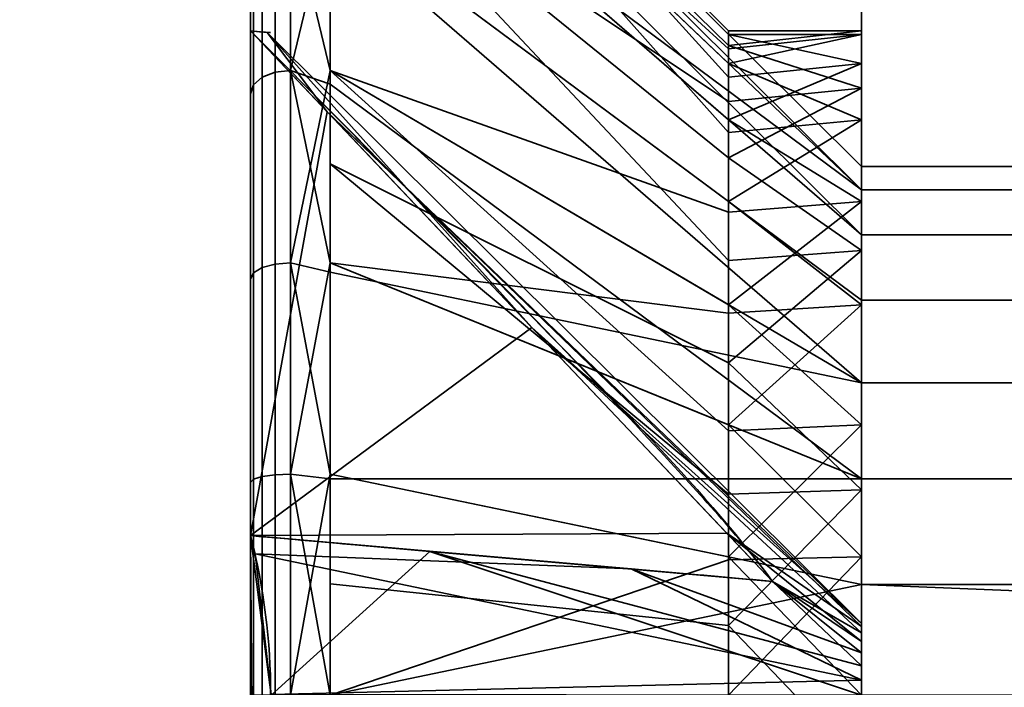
# Model space of a CAD drawing. Header units: millimetres. Extents: x -490 to 6690, y -115 to 152.
# Tile 271 of 656: x 1121.58 to 1125.29, y 30.78 to 33.29. Entities that reach past the tile are written whole.
import ezdxf

# ---------------------------------------------------------------- set-up
doc = ezdxf.new("R2010")
doc.units = ezdxf.units.MM
doc.layers.add('151', color=253, linetype='Continuous')

# ---------------------------------------------------------------- blocks, each defined once
blk = doc.blocks.new('UG_SURFACE_002')
at = {"layer": '151', "color": 252, "linetype": 'Continuous', "lineweight": 35}
for points in [[(2040, -6.2, 2202.5001), (2040, 133.2, 2202.5001), (960, 133.2, 2202.5001), (960, -6.2, 2202.5001)], [(1110, -6.2, 2052.5), (1110, 133.2, 2052.5), (1890, 133.2, 2052.5), (1890, -6.2, 2052.5)]]:
    blk.add_3dface(points, dxfattribs=at)
blk = doc.blocks.new('UG_SURFACE_124')
at = {"layer": '151', "color": 252, "linetype": 'Continuous', "lineweight": 35}
for points in [[(1122.75, 12.6349, 1008.25), (1122.75, 36, 1008.25), (1124.75, 36, 1008.25), (1124.75, 12.6349, 1008.25)], [(1124.75, 12.6349, 1172.25), (1124.75, 36, 1172.25), (1122.75, 36, 1172.25), (1122.75, 12.6349, 1172.25)], [(1122.75, 36, 1008.25), (1122.75, 32.75, 1050.7859), (1122.75, 33.9861, 1051.8988)], [(1122.75, 36, 1008.25), (1122.75, 23.75, 1020.25), (1122.75, 29.5139, 1050.4458), (1122.75, 31.1681, 1050.2719)], [(1122.75, 36, 1072.25), (1122.75, 32.75, 1057.7141), (1122.75, 31.1681, 1058.2281)], [(1122.75, 31.1681, 1050.2719), (1122.75, 32.75, 1050.7859), (1122.75, 36, 1008.25)], [(1122.75, 33.9861, 1056.6012), (1122.75, 32.75, 1057.7141), (1122.75, 36, 1072.25)], [(1122.75, 31.1681, 1058.2281), (1122.75, 29.5139, 1058.0542), (1122.75, 23.75, 1072.25), (1122.75, 36, 1072.25)], [(1122.75, 36, 1008.25), (1122.75, 12.6349, 1008.25), (1122.75, 12.6349, 1020.25), (1122.75, 23.75, 1020.25)], [(1122.75, 36, 1172.25), (1122.75, 32.3769, 1129.9042), (1122.75, 30.75, 1130.25)], [(1122.75, 30.75, 1130.25), (1122.75, 29.1231, 1129.9042), (1122.75, 23.75, 1160.2499), (1122.75, 36, 1172.25)], [(1122.75, 36, 1172.25), (1122.75, 33.7226, 1128.9265), (1122.75, 32.3769, 1129.9042)], [(1122.75, 36, 1072.25), (1122.75, 23.75, 1072.25), (1122.75, 23.75, 1084.25), (1122.75, 34.7281, 1125.8318)], [(1122.75, 23.75, 1160.2499), (1122.75, 12.6349, 1160.2499), (1122.75, 12.6349, 1172.25), (1122.75, 36, 1172.25)], [(1124.75, 36, 1072.25), (1124.75, 31.7668, 1123.9661), (1124.75, 30.75, 1123.75)], [(1124.75, 30.75, 1123.75), (1124.75, 29.7332, 1123.9661), (1124.75, 23.75, 1096.2501), (1124.75, 36, 1072.25)], [(1124.75, 36, 1072.25), (1124.75, 36, 1172.25), (1124.75, 33.2363, 1126.5113)], [(1124.75, 36, 1072.25), (1124.75, 32.6079, 1124.5772), (1124.75, 31.7668, 1123.9661)], [(1124.75, 33.2363, 1126.5113), (1124.75, 33.1276, 1125.4774), (1124.75, 36, 1072.25)], [(1124.75, 36, 1172.25), (1124.75, 32.2195, 1128.2725), (1124.75, 32.9151, 1127.5001)], [(1124.75, 30.2302, 1128.6954), (1124.75, 31.2698, 1128.6954), (1124.75, 36, 1172.25), (1124.75, 23.75, 1160.2499)], [(1124.75, 36, 1072.25), (1124.75, 23.75, 1096.2501), (1124.75, 23.75, 1084.25)], [(1124.75, 33.1276, 1125.4774), (1124.75, 32.6079, 1124.5772), (1124.75, 36, 1072.25)], [(1124.75, 31.2698, 1128.6954), (1124.75, 32.2195, 1128.2725), (1124.75, 36, 1172.25)], [(1124.75, 36, 1172.25), (1124.75, 12.6349, 1172.25), (1124.75, 12.6349, 1160.2499), (1124.75, 23.75, 1160.2499)], [(1124.75, 32.9151, 1127.5001), (1124.75, 33.2363, 1126.5113), (1124.75, 36, 1172.25)], [(1124.75, 36, 1072.25), (1124.75, 32.4228, 1056.1079), (1124.75, 33.0339, 1055.2669)], [(1124.75, 36, 1072.25), (1124.75, 23.75, 1072.25), (1124.75, 30.4887, 1056.7364), (1124.75, 31.5225, 1056.6276)], [(1124.75, 36, 1008.25), (1124.75, 36, 1072.25), (1124.75, 33.25, 1054.25)], [(1124.75, 31.5225, 1056.6276), (1124.75, 32.4228, 1056.1079), (1124.75, 36, 1072.25)], [(1124.75, 36, 1008.25), (1124.75, 32.4228, 1052.3921), (1124.75, 31.5225, 1051.8724)], [(1124.75, 33.25, 1054.25), (1124.75, 33.0339, 1053.2331), (1124.75, 36, 1008.25)], [(1124.75, 33.0339, 1053.2331), (1124.75, 32.4228, 1052.3921), (1124.75, 36, 1008.25)], [(1124.75, 31.5225, 1051.8724), (1124.75, 30.4887, 1051.7637), (1124.75, 23.75, 1020.25), (1124.75, 36, 1008.25)], [(1124.75, 33.0339, 1055.2669), (1124.75, 33.25, 1054.25), (1124.75, 36, 1072.25)], [(1124.75, 23.75, 1020.25), (1124.75, 12.6349, 1020.25), (1124.75, 12.6349, 1008.25), (1124.75, 36, 1008.25)], [(1124.75, 23.75, 1084.25), (1124.75, 23.75, 1072.25), (1124.75, 36, 1072.25)], [(1122.75, 34.75, 1054.25), (1122.75, 34.6626, 1053.4184), (1124.2501, 33.1954, 1053.7302), (1124.2501, 33.25, 1054.25)], [(1124.2501, 33.25, 1054.25), (1124.2501, 33.1954, 1054.7698), (1122.75, 34.6626, 1055.0816), (1122.75, 34.75, 1054.25)], [(1122.75, 34.2141, 1124.2501), (1122.75, 34.7281, 1125.8318), (1122.75, 23.75, 1084.25)], [(1122.75, 34.5542, 1127.4861), (1122.75, 34.7281, 1125.8318), (1124.2501, 33.2363, 1125.9887), (1124.2501, 33.182, 1126.5056)], [(1122.75, 34.7281, 1125.8318), (1122.75, 34.2141, 1124.2501), (1124.2501, 32.9151, 1125), (1124.2501, 33.0757, 1125.4944)], [(1124.2501, 33.0757, 1125.4944), (1124.2501, 33.2363, 1125.9887), (1122.75, 34.7281, 1125.8318)], [(1122.75, 33.9861, 1056.6012), (1122.75, 34.6626, 1055.0816), (1124.2501, 33.1954, 1054.7698), (1124.2501, 32.984, 1055.2446)], [(1124.2501, 32.984, 1053.2553), (1124.2501, 33.1954, 1053.7302), (1122.75, 34.6626, 1053.4184), (1122.75, 33.9861, 1051.8988)], [(1122.75, 34.5542, 1127.4861), (1124.2501, 33.1276, 1127.0225), (1124.2501, 32.8678, 1127.4726)], [(1124.2501, 33.182, 1126.5056), (1124.2501, 33.1276, 1127.0225), (1122.75, 34.5542, 1127.4861)], [(1124.2501, 32.8678, 1127.4726), (1124.2501, 32.6079, 1127.9228), (1122.75, 33.7226, 1128.9265), (1122.75, 34.5542, 1127.4861)], [(1122.75, 23.75, 1084.25), (1122.75, 33.1011, 1123.014), (1122.75, 34.2141, 1124.2501)], [(1124.2501, 32.5673, 1124.6138), (1124.2501, 32.9151, 1125), (1122.75, 34.2141, 1124.2501), (1122.75, 33.1011, 1123.014)], [(1122.75, 33.9861, 1056.6012), (1124.2501, 32.7725, 1055.7195), (1124.2501, 32.3863, 1056.0672)], [(1122.75, 33.9861, 1051.8988), (1124.2501, 32.7725, 1052.7805), (1124.2501, 32.984, 1053.2553)], [(1122.75, 33.9861, 1051.8988), (1122.75, 32.75, 1050.7859), (1124.2501, 32, 1052.0849), (1124.2501, 32.3863, 1052.4328)], [(1124.2501, 32.3863, 1052.4328), (1124.2501, 32.7725, 1052.7805), (1122.75, 33.9861, 1051.8988)], [(1124.2501, 32.984, 1055.2446), (1124.2501, 32.7725, 1055.7195), (1122.75, 33.9861, 1056.6012)], [(1124.2501, 32.3863, 1056.0672), (1124.2501, 32, 1056.4151), (1122.75, 32.75, 1057.7141), (1122.75, 33.9861, 1056.6012)], [(1122.75, 32.3769, 1129.9042), (1122.75, 33.7226, 1128.9265), (1124.2501, 32.6079, 1127.9228), (1124.2501, 32.1874, 1128.2283)], [(1124.75, 33.25, 1054.25), (1124.2501, 33.25, 1054.25), (1124.2501, 33.1954, 1053.7302)], [(1124.2501, 33.1954, 1053.7302), (1124.75, 33.0339, 1053.2331), (1124.75, 33.25, 1054.25)], [(1124.75, 33.25, 1054.25), (1124.75, 33.0339, 1055.2669), (1124.2501, 33.1954, 1054.7698)], [(1124.2501, 33.1954, 1054.7698), (1124.2501, 33.25, 1054.25), (1124.75, 33.25, 1054.25)], [(1124.75, 33.2363, 1126.5113), (1124.75, 32.9151, 1127.5001), (1124.2501, 33.1276, 1127.0225)], [(1124.75, 33.1276, 1125.4774), (1124.75, 33.2363, 1126.5113), (1124.2501, 33.2363, 1125.9887)], [(1124.75, 33.2363, 1126.5113), (1124.2501, 33.182, 1126.5056), (1124.2501, 33.2363, 1125.9887)], [(1124.2501, 33.2363, 1125.9887), (1124.2501, 33.0757, 1125.4944), (1124.75, 33.1276, 1125.4774)], [(1124.2501, 33.1276, 1127.0225), (1124.2501, 33.182, 1126.5056), (1124.75, 33.2363, 1126.5113)], [(1124.75, 33.0339, 1055.2669), (1124.2501, 32.984, 1055.2446), (1124.2501, 33.1954, 1054.7698)], [(1124.2501, 33.1954, 1053.7302), (1124.2501, 32.984, 1053.2553), (1124.75, 33.0339, 1053.2331)], [(1124.75, 32.9151, 1127.5001), (1124.2501, 32.8678, 1127.4726), (1124.2501, 33.1276, 1127.0225)], [(1124.75, 33.1276, 1125.4774), (1124.2501, 33.0757, 1125.4944), (1124.2501, 32.9151, 1125)], [(1124.2501, 32.9151, 1125), (1124.75, 32.6079, 1124.5772), (1124.75, 33.1276, 1125.4774)], [(1122.75, 31.5816, 1122.3375), (1122.75, 33.1011, 1123.014), (1122.75, 23.75, 1084.25)], [(1122.75, 33.1011, 1123.014), (1124.2501, 32.2195, 1124.2274), (1124.2501, 32.5673, 1124.6138)], [(1122.75, 33.1011, 1123.014), (1122.75, 31.5816, 1122.3375), (1124.2501, 31.2698, 1123.8047), (1124.2501, 31.7446, 1124.016)], [(1124.2501, 31.7446, 1124.016), (1124.2501, 32.2195, 1124.2274), (1122.75, 33.1011, 1123.014)], [(1124.75, 32.4228, 1052.3921), (1124.75, 33.0339, 1053.2331), (1124.2501, 32.7725, 1052.7805)], [(1124.75, 33.0339, 1053.2331), (1124.2501, 32.984, 1053.2553), (1124.2501, 32.7725, 1052.7805)], [(1124.2501, 32.7725, 1055.7195), (1124.75, 33.0339, 1055.2669), (1124.75, 32.4228, 1056.1079)], [(1124.2501, 32.7725, 1055.7195), (1124.2501, 32.984, 1055.2446), (1124.75, 33.0339, 1055.2669)], [(1124.2501, 32.6079, 1127.9228), (1124.75, 32.9151, 1127.5001), (1124.75, 32.2195, 1128.2725)], [(1124.2501, 32.9151, 1125), (1124.2501, 32.5673, 1124.6138), (1124.75, 32.6079, 1124.5772)], [(1124.2501, 32.6079, 1127.9228), (1124.2501, 32.8678, 1127.4726), (1124.75, 32.9151, 1127.5001)], [(1122.75, 32.75, 1057.7141), (1124.2501, 32, 1056.4151), (1124.2501, 31.5057, 1056.5757)], [(1122.75, 32.75, 1050.7859), (1122.75, 31.1681, 1050.2719), (1124.2501, 31.0113, 1051.7637), (1124.2501, 31.5057, 1051.9243)], [(1124.2501, 31.5057, 1051.9243), (1124.2501, 32, 1052.0849), (1122.75, 32.75, 1050.7859)], [(1124.2501, 31.5057, 1056.5757), (1124.2501, 31.0113, 1056.7364), (1122.75, 31.1681, 1058.2281), (1122.75, 32.75, 1057.7141)], [(1124.75, 32.4228, 1056.1079), (1124.2501, 32.3863, 1056.0672), (1124.2501, 32.7725, 1055.7195)], [(1124.2501, 32.7725, 1052.7805), (1124.2501, 32.3863, 1052.4328), (1124.75, 32.4228, 1052.3921)], [(1124.75, 32.2195, 1128.2725), (1124.2501, 32.1874, 1128.2283), (1124.2501, 32.6079, 1127.9228)], [(1124.75, 31.7668, 1123.9661), (1124.75, 32.6079, 1124.5772), (1124.2501, 32.2195, 1124.2274)], [(1124.75, 32.6079, 1124.5772), (1124.2501, 32.5673, 1124.6138), (1124.2501, 32.2195, 1124.2274)], [(1124.75, 31.5225, 1051.8724), (1124.75, 32.4228, 1052.3921), (1124.2501, 32, 1052.0849)], [(1124.75, 32.4228, 1052.3921), (1124.2501, 32.3863, 1052.4328), (1124.2501, 32, 1052.0849)], [(1124.75, 32.4228, 1056.1079), (1124.75, 31.5225, 1056.6276), (1124.2501, 32, 1056.4151)], [(1124.2501, 32, 1056.4151), (1124.2501, 32.3863, 1056.0672), (1124.75, 32.4228, 1056.1079)], [(1122.75, 30.75, 1130.25), (1122.75, 32.3769, 1129.9042), (1124.2501, 31.7668, 1128.5338), (1124.2501, 31.2584, 1128.642)], [(1124.2501, 32.1874, 1128.2283), (1124.2501, 31.7668, 1128.5338), (1122.75, 32.3769, 1129.9042)], [(1124.2501, 31.7668, 1128.5338), (1124.75, 32.2195, 1128.2725), (1124.75, 31.2698, 1128.6954)], [(1124.2501, 32.2195, 1124.2274), (1124.2501, 31.7446, 1124.016), (1124.75, 31.7668, 1123.9661)], [(1124.2501, 31.7668, 1128.5338), (1124.2501, 32.1874, 1128.2283), (1124.75, 32.2195, 1128.2725)], [(1124.75, 31.5225, 1056.6276), (1124.2501, 31.5057, 1056.5757), (1124.2501, 32, 1056.4151)], [(1124.2501, 32, 1052.0849), (1124.2501, 31.5057, 1051.9243), (1124.75, 31.5225, 1051.8724)], [(1124.75, 31.2698, 1128.6954), (1124.2501, 31.2584, 1128.642), (1124.2501, 31.7668, 1128.5338)], [(1124.75, 30.75, 1123.75), (1124.75, 31.7668, 1123.9661), (1124.2501, 31.2698, 1123.8047)], [(1124.75, 31.7668, 1123.9661), (1124.2501, 31.7446, 1124.016), (1124.2501, 31.2698, 1123.8047)], [(1122.75, 30.75, 1122.25), (1122.75, 31.5816, 1122.3375), (1122.75, 23.75, 1084.25)], [(1124.2501, 30.75, 1123.75), (1124.2501, 31.2698, 1123.8047), (1122.75, 31.5816, 1122.3375), (1122.75, 30.75, 1122.25)], [(1124.75, 31.5225, 1051.8724), (1124.2501, 31.5057, 1051.9243), (1124.2501, 31.0113, 1051.7637)], [(1124.2501, 31.0113, 1051.7637), (1124.75, 30.4887, 1051.7637), (1124.75, 31.5225, 1051.8724)], [(1124.2501, 31.0113, 1056.7364), (1124.75, 31.5225, 1056.6276), (1124.75, 30.4887, 1056.7364)], [(1124.2501, 31.0113, 1056.7364), (1124.2501, 31.5057, 1056.5757), (1124.75, 31.5225, 1056.6276)], [(1124.2501, 31.2584, 1128.642), (1124.2501, 30.75, 1128.75), (1122.75, 30.75, 1130.25)], [(1124.75, 31.2698, 1128.6954), (1124.75, 30.2302, 1128.6954), (1124.2501, 30.75, 1128.75)], [(1124.2501, 31.2698, 1123.8047), (1124.2501, 30.75, 1123.75), (1124.75, 30.75, 1123.75)], [(1124.2501, 30.75, 1128.75), (1124.2501, 31.2584, 1128.642), (1124.75, 31.2698, 1128.6954)], [(1122.75, 29.5139, 1058.0542), (1122.75, 31.1681, 1058.2281), (1124.2501, 31.0113, 1056.7364), (1124.2501, 30.4944, 1056.682)], [(1124.2501, 30.4944, 1051.818), (1124.2501, 31.0113, 1051.7637), (1122.75, 31.1681, 1050.2719), (1122.75, 29.5139, 1050.4458)], [(1124.75, 30.4887, 1056.7364), (1124.2501, 30.4944, 1056.682), (1124.2501, 31.0113, 1056.7364)], [(1124.2501, 31.0113, 1051.7637), (1124.2501, 30.4944, 1051.818), (1124.75, 30.4887, 1051.7637)]]:
    blk.add_3dface(points, dxfattribs=at)
blk = doc.blocks.new('UG_SURFACE_125')
at = {"layer": '151', "color": 252, "linetype": 'Continuous', "lineweight": 35}
for points in [[(1124.75, 32.6521, 1054.868), (1124.75, 32.739, 1054.0409), (1122.75, 34.7281, 1053.8319), (1122.75, 34.6412, 1054.659)], [(1122.75, 34.4711, 1053.041), (1122.75, 34.7281, 1053.8319), (1124.75, 32.739, 1054.0409), (1124.75, 32.4821, 1053.25)], [(1122.75, 34.6412, 1054.659), (1122.75, 34.5542, 1055.4861), (1124.75, 32.6521, 1054.868)], [(1122.45, 33.25, 1054.85), (1122.45, 34.0842, 1056.175), (1122.45, 34.5789, 1054.6525)], [(1122.45, 34.5789, 1054.6525), (1122.45, 34.4116, 1053.0603), (1122.45, 33.25, 1053.65), (1122.45, 33.25, 1054.85)], [(1124.75, 32.6521, 1054.868), (1122.75, 34.5542, 1055.4861), (1122.75, 34.1384, 1056.2063)], [(1124.75, 32.4821, 1053.25), (1122.75, 34.2141, 1052.25), (1122.75, 34.4711, 1053.041)], [(1122.45, 31.35, 1053.65), (1122.45, 33.25, 1053.65), (1122.45, 34.4116, 1053.0603), (1122.45, 33.6111, 1051.6739)], [(1122.5426, 33.0944, 1057.4769), (1122.5426, 34.2042, 1056.2443), (1122.494, 34.1761, 1056.228), (1122.494, 33.0753, 1057.4505)], [(1122.6, 33.1011, 1057.4861), (1122.6, 34.2141, 1056.25), (1122.5426, 34.2042, 1056.2443), (1122.5426, 33.0944, 1057.4769)], [(1122.6, 34.2141, 1056.25), (1122.6, 33.1011, 1057.4861), (1122.75, 33.7226, 1056.9265)], [(1122.75, 33.6576, 1051.6319), (1122.75, 34.2141, 1052.25), (1124.75, 32.4821, 1053.25), (1124.75, 31.9256, 1052.632)], [(1122.494, 33.0753, 1057.4505), (1122.494, 34.1761, 1056.228), (1122.4614, 34.1339, 1056.2037), (1122.4614, 33.0467, 1057.4112)], [(1122.4614, 33.0467, 1057.4112), (1122.4614, 34.1339, 1056.2037), (1122.45, 34.0842, 1056.175), (1122.45, 33.013, 1057.3647)], [(1122.75, 34.1384, 1056.2063), (1122.75, 33.7226, 1056.9265), (1124.75, 32.2363, 1055.5882), (1124.75, 32.6521, 1054.868)], [(1122.45, 31.35, 1056.7501), (1122.45, 33.013, 1057.3647), (1122.45, 34.0842, 1056.175), (1122.45, 33.25, 1054.85)], [(1122.5426, 33.7141, 1051.5811), (1122.5426, 32.3723, 1050.6063), (1122.494, 32.3591, 1050.6359), (1122.494, 33.6899, 1051.6028)], [(1122.6, 33.7226, 1051.5735), (1122.6, 32.3769, 1050.5958), (1122.5426, 32.3723, 1050.6063), (1122.5426, 33.7141, 1051.5811)], [(1122.6, 33.7226, 1051.5735), (1122.75, 33.6576, 1051.6319), (1122.75, 33.1011, 1051.0139)], [(1122.75, 33.1011, 1051.0139), (1122.6, 32.3769, 1050.5958), (1122.6, 33.7226, 1051.5735)], [(1122.6, 33.1011, 1057.4861), (1122.75, 33.0498, 1057.4154), (1122.75, 33.7226, 1056.9265)], [(1124.75, 31.5635, 1056.0771), (1124.75, 32.2363, 1055.5882), (1122.75, 33.7226, 1056.9265), (1122.75, 33.0498, 1057.4154)], [(1122.494, 33.6899, 1051.6028), (1122.494, 32.3591, 1050.6359), (1122.4614, 32.3393, 1050.6804), (1122.4614, 33.6538, 1051.6354)], [(1122.4614, 33.6538, 1051.6354), (1122.4614, 32.3393, 1050.6804), (1122.45, 32.3159, 1050.7329), (1122.45, 33.6111, 1051.6739)], [(1124.75, 31.9256, 1052.632), (1122.75, 33.1011, 1051.0139), (1122.75, 33.6576, 1051.6319)], [(1122.45, 33.6111, 1051.6739), (1122.45, 32.3159, 1050.7329), (1122.45, 31.35, 1051.7499), (1122.45, 31.35, 1053.65)], [(1122.45, 33.25, 1054.85), (1122.45, 31.35, 1054.85), (1122.45, 31.35, 1056.7501)], [(1122.7385, 32.9459, 1053.6753), (1122.45, 33.25, 1053.65), (1122.45, 31.35, 1053.65)], [(1122.45, 31.35, 1054.85), (1122.45, 33.25, 1054.85), (1123.5087, 32.134, 1054.7574)], [(1122.5127, 33.2445, 1054.5121), (1122.45, 33.25, 1054.85), (1122.45, 33.25, 1053.65)], [(1122.5127, 33.2445, 1054.5121), (1122.45, 33.25, 1053.65), (1122.7385, 32.9459, 1053.6753)], [(1123.5087, 32.134, 1054.7574), (1122.45, 33.25, 1054.85), (1122.5127, 33.2445, 1054.5121)], [(1123.5087, 32.134, 1054.7574), (1122.5127, 33.2445, 1054.5121), (1124.75, 31.0195, 1054.2784)], [(1124.75, 31.0195, 1054.2784), (1122.5127, 33.2445, 1054.5121), (1122.7385, 32.9459, 1053.6753)], [(1122.494, 31.5725, 1058.1197), (1122.494, 33.0753, 1057.4505), (1122.4614, 33.0467, 1057.4112), (1122.4614, 31.5624, 1058.072)], [(1122.5426, 31.5793, 1058.1514), (1122.5426, 33.0944, 1057.4769), (1122.494, 33.0753, 1057.4505), (1122.494, 31.5725, 1058.1197)], [(1122.6, 31.5816, 1058.1626), (1122.6, 33.1011, 1057.4861), (1122.5426, 33.0944, 1057.4769), (1122.5426, 31.5793, 1058.1514)], [(1122.75, 32.3769, 1057.9041), (1122.6, 33.1011, 1057.4861), (1122.6, 31.5816, 1058.1626)], [(1122.75, 32.3769, 1057.9041), (1122.75, 33.0498, 1057.4154), (1122.6, 33.1011, 1057.4861)], [(1122.75, 33.1011, 1051.0139), (1122.75, 32.3414, 1050.6756), (1122.6, 32.3769, 1050.5958)], [(1122.75, 32.3414, 1050.6756), (1122.75, 33.1011, 1051.0139), (1124.75, 31.9256, 1052.632)], [(1122.4614, 31.5624, 1058.072), (1122.4614, 33.0467, 1057.4112), (1122.45, 33.013, 1057.3647), (1122.45, 31.5505, 1058.0158)], [(1122.75, 33.0498, 1057.4154), (1122.75, 32.3769, 1057.9041), (1124.75, 31.5635, 1056.0771)], [(1122.45, 31.5505, 1058.0158), (1122.45, 33.013, 1057.3647), (1122.45, 31.35, 1056.7501)], [(1124.243, 31.36, 1053.8069), (1122.7385, 32.9459, 1053.6753), (1122.45, 31.35, 1053.65)], [(1124.75, 31.0077, 1054.1663), (1122.7385, 32.9459, 1053.6753), (1124.243, 31.36, 1053.8069)], [(1122.7385, 32.9459, 1053.6753), (1124.75, 31.0077, 1054.1663), (1124.75, 31.0195, 1054.2784)], [(1124.75, 32.739, 1054.0409), (1134.9859, 32.739, 1054.0409), (1134.9859, 32.4821, 1053.25), (1124.75, 32.4821, 1053.25)], [(1124.75, 32.6521, 1054.868), (1134.9859, 32.6521, 1054.868), (1134.9859, 32.739, 1054.0409), (1124.75, 32.739, 1054.0409)], [(1124.75, 32.2363, 1055.5882), (1134.9859, 32.2363, 1055.5882), (1134.9859, 32.6521, 1054.868), (1124.75, 32.6521, 1054.868)], [(1124.75, 32.4821, 1053.25), (1134.9859, 32.4821, 1053.25), (1134.9859, 31.9256, 1052.632), (1124.75, 31.9256, 1052.632)], [(1122.5426, 32.3723, 1050.6063), (1122.5426, 30.75, 1050.2614), (1122.494, 30.75, 1050.2939), (1122.494, 32.3591, 1050.6359)], [(1122.6, 32.3769, 1050.5958), (1122.6, 30.75, 1050.2501), (1122.5426, 30.75, 1050.2614), (1122.5426, 32.3723, 1050.6063)], [(1122.6, 32.3769, 1050.5958), (1122.75, 32.3414, 1050.6756), (1122.75, 31.5816, 1050.3374)], [(1122.75, 31.5816, 1050.3374), (1122.6, 30.75, 1050.2501), (1122.6, 32.3769, 1050.5958)], [(1122.6, 31.5816, 1058.1626), (1122.75, 31.5635, 1058.0771), (1122.75, 32.3769, 1057.9041)], [(1124.75, 31.5635, 1056.0771), (1122.75, 32.3769, 1057.9041), (1122.75, 31.5635, 1058.0771)], [(1122.4614, 32.3393, 1050.6804), (1122.4614, 30.75, 1050.3426), (1122.45, 30.75, 1050.4), (1122.45, 32.3159, 1050.7329)], [(1122.494, 32.3591, 1050.6359), (1122.494, 30.75, 1050.2939), (1122.4614, 30.75, 1050.3426), (1122.4614, 32.3393, 1050.6804)], [(1124.75, 31.9256, 1052.632), (1124.75, 31.1658, 1052.2937), (1122.75, 31.5816, 1050.3374), (1122.75, 32.3414, 1050.6756)], [(1122.45, 30.15, 1051.7499), (1122.45, 31.35, 1051.7499), (1122.45, 32.3159, 1050.7329), (1122.45, 30.75, 1050.4)], [(1124.75, 31.5635, 1056.0771), (1134.9859, 31.5635, 1056.0771), (1134.9859, 32.2363, 1055.5882), (1124.75, 32.2363, 1055.5882)], [(1123.5087, 32.134, 1054.7574), (1124.4156, 31.178, 1054.6781), (1122.45, 31.35, 1054.85)], [(1124.75, 31.0195, 1054.2784), (1124.75, 30.9847, 1054.3855), (1123.5087, 32.134, 1054.7574)], [(1124.4156, 31.178, 1054.6781), (1123.5087, 32.134, 1054.7574), (1124.75, 30.9847, 1054.3855)], [(1124.75, 31.9256, 1052.632), (1134.9859, 31.9256, 1052.632), (1134.9859, 31.1658, 1052.2937), (1124.75, 31.1658, 1052.2937)], [(1122.4614, 29.9376, 1058.072), (1122.4614, 31.5624, 1058.072), (1122.45, 31.5505, 1058.0158), (1122.45, 29.9495, 1058.0158)], [(1122.494, 29.9275, 1058.1197), (1122.494, 31.5725, 1058.1197), (1122.4614, 31.5624, 1058.072), (1122.4614, 29.9376, 1058.072)], [(1122.5426, 29.9207, 1058.1514), (1122.5426, 31.5793, 1058.1514), (1122.494, 31.5725, 1058.1197), (1122.494, 29.9275, 1058.1197)], [(1122.6, 29.9184, 1058.1626), (1122.6, 31.5816, 1058.1626), (1122.5426, 31.5793, 1058.1514), (1122.5426, 29.9207, 1058.1514)], [(1122.75, 30.75, 1058.25), (1122.6, 31.5816, 1058.1626), (1122.6, 29.9184, 1058.1626)], [(1122.75, 30.75, 1058.25), (1122.75, 31.5635, 1058.0771), (1122.6, 31.5816, 1058.1626)], [(1122.75, 31.5816, 1050.3374), (1122.75, 30.75, 1050.2501), (1122.6, 30.75, 1050.2501)], [(1122.75, 30.75, 1050.2501), (1122.75, 31.5816, 1050.3374), (1124.75, 31.1658, 1052.2937)], [(1122.75, 31.5635, 1058.0771), (1122.75, 30.75, 1058.25), (1124.75, 30.75, 1056.25), (1124.75, 31.5635, 1056.0771)], [(1124.75, 30.75, 1056.25), (1134.9859, 30.75, 1056.25), (1134.9859, 31.5635, 1056.0771), (1124.75, 31.5635, 1056.0771)], [(1122.45, 29.9495, 1058.0158), (1122.45, 31.5505, 1058.0158), (1122.45, 31.35, 1056.7501), (1122.45, 30.15, 1056.7501)], [(1122.45, 31.35, 1053.65), (1124.4156, 31.178, 1053.8219), (1124.243, 31.36, 1053.8069)], [(1122.45, 31.35, 1053.65), (1122.45, 31.35, 1051.7499), (1123.1251, 31.2909, 1052.4616)], [(1123.1251, 31.2909, 1052.4616), (1124.4156, 31.178, 1053.8219), (1122.45, 31.35, 1053.65)], [(1122.45, 31.35, 1054.85), (1124.4156, 31.178, 1054.6781), (1123.8832, 31.2246, 1055.2392)], [(1123.8832, 31.2246, 1055.2392), (1122.45, 31.35, 1056.7501), (1122.45, 31.35, 1054.85)], [(1122.45, 31.35, 1056.7501), (1122.4667, 31.2811, 1056.7485), (1122.5278, 30.752, 1056.7431), (1122.4587, 30.2172, 1056.7492)], [(1122.4587, 30.2172, 1056.7492), (1122.45, 30.15, 1056.7501), (1122.45, 31.35, 1056.7501)], [(1122.5278, 30.75, 1051.7569), (1122.45, 31.35, 1051.7499), (1122.45, 30.15, 1051.7499)], [(1122.4667, 31.2811, 1056.7485), (1122.45, 31.35, 1056.7501), (1123.8832, 31.2246, 1055.2392)], [(1123.1251, 31.2909, 1052.4616), (1122.45, 31.35, 1051.7499), (1122.5278, 30.75, 1051.7569)], [(1124.75, 30.9514, 1054.0687), (1124.243, 31.36, 1053.8069), (1124.4156, 31.178, 1053.8219)], [(1124.243, 31.36, 1053.8069), (1124.75, 30.9514, 1054.0687), (1124.75, 31.0077, 1054.1663)], [(1123.8832, 31.2246, 1055.2392), (1124.75, 30.8063, 1054.5151), (1122.4667, 31.2811, 1056.7485)], [(1122.5278, 30.752, 1056.7431), (1122.4667, 31.2811, 1056.7485), (1124.75, 30.8063, 1054.5151)], [(1123.1251, 31.2909, 1052.4616), (1122.5278, 30.75, 1051.7569), (1124.75, 30.75, 1053.979)], [(1124.75, 30.75, 1053.979), (1124.75, 30.8602, 1054.0024), (1123.1251, 31.2909, 1052.4616)], [(1124.4156, 31.178, 1053.8219), (1123.1251, 31.2909, 1052.4616), (1124.75, 30.8602, 1054.0024)], [(1124.75, 30.9093, 1054.4692), (1123.8832, 31.2246, 1055.2392), (1124.4156, 31.178, 1054.6781)], [(1123.8832, 31.2246, 1055.2392), (1124.75, 30.9093, 1054.4692), (1124.75, 30.8063, 1054.5151)], [(1124.75, 31.1658, 1052.2937), (1124.75, 30.3342, 1052.2937), (1122.75, 30.75, 1050.2501)], [(1124.75, 30.9847, 1054.3855), (1124.75, 30.9093, 1054.4692), (1124.4156, 31.178, 1054.6781)], [(1124.75, 30.8602, 1054.0024), (1124.75, 30.9514, 1054.0687), (1124.4156, 31.178, 1053.8219)], [(1124.75, 30.3342, 1052.2937), (1124.75, 31.1658, 1052.2937), (1134.9859, 30.75, 1052.25)], [(1124.75, 31.1658, 1052.2937), (1134.9859, 31.1658, 1052.2937), (1134.9859, 30.75, 1052.25)], [(1124.75, 30.9847, 1054.3855), (1124.75, 31.0195, 1054.2784), (1124.75, 31.0077, 1054.1663), (1124.75, 30.75, 1054.25)], [(1124.75, 31.0077, 1054.1663), (1124.75, 30.9514, 1054.0687), (1124.75, 30.8602, 1054.0024), (1124.75, 30.75, 1054.25)], [(1124.75, 30.75, 1054.25), (1124.75, 30.8063, 1054.5151), (1124.75, 30.9093, 1054.4692), (1124.75, 30.9847, 1054.3855)], [(1124.75, 30.8602, 1054.0024), (1124.75, 30.75, 1053.979), (1124.75, 30.6398, 1054.0024), (1124.75, 30.75, 1054.25)], [(1124.75, 30.8063, 1054.5151), (1124.75, 30.75, 1054.521), (1122.5278, 30.752, 1056.7431)], [(1124.75, 30.6937, 1054.5151), (1124.75, 30.75, 1054.521), (1124.75, 30.8063, 1054.5151), (1124.75, 30.75, 1054.25)]]:
    blk.add_3dface(points, dxfattribs=at)
blk = doc.blocks.new('UG_SURFACE_129')
at = {"layer": '151', "color": 252, "linetype": 'Continuous', "lineweight": 35}
for points in [[(1124.75, 32.6521, 1126.868), (1124.75, 32.739, 1126.0409), (1122.75, 34.7281, 1125.8318), (1122.75, 34.6412, 1126.659)], [(1122.75, 34.4711, 1125.0409), (1122.75, 34.7281, 1125.8318), (1124.75, 32.739, 1126.0409), (1124.75, 32.4821, 1125.25)], [(1122.75, 34.6412, 1126.659), (1122.75, 34.5542, 1127.4861), (1124.75, 32.6521, 1126.868)], [(1122.45, 33.25, 1126.85), (1122.45, 34.0842, 1128.175), (1122.45, 34.5789, 1126.6525)], [(1122.45, 34.5789, 1126.6525), (1122.45, 34.4116, 1125.0603), (1122.45, 33.25, 1125.65), (1122.45, 33.25, 1126.85)], [(1124.75, 32.6521, 1126.868), (1122.75, 34.5542, 1127.4861), (1122.75, 34.1384, 1128.2063)], [(1124.75, 32.4821, 1125.25), (1122.75, 34.2141, 1124.2501), (1122.75, 34.4711, 1125.0409)], [(1122.45, 31.35, 1125.65), (1122.45, 33.25, 1125.65), (1122.45, 34.4116, 1125.0603), (1122.45, 33.6111, 1123.6738)], [(1122.5426, 33.0944, 1129.4768), (1122.5426, 34.2042, 1128.2443), (1122.494, 34.1761, 1128.2281), (1122.494, 33.0753, 1129.4506)], [(1122.6, 33.1011, 1129.4861), (1122.6, 34.2141, 1128.25), (1122.5426, 34.2042, 1128.2443), (1122.5426, 33.0944, 1129.4768)], [(1122.6, 34.2141, 1128.25), (1122.6, 33.1011, 1129.4861), (1122.75, 33.7226, 1128.9265)], [(1122.75, 33.6576, 1123.632), (1122.75, 34.2141, 1124.2501), (1124.75, 32.4821, 1125.25), (1124.75, 31.9256, 1124.632)], [(1122.494, 33.0753, 1129.4506), (1122.494, 34.1761, 1128.2281), (1122.4614, 34.1339, 1128.2037), (1122.4614, 33.0467, 1129.4111)], [(1122.4614, 33.0467, 1129.4111), (1122.4614, 34.1339, 1128.2037), (1122.45, 34.0842, 1128.175), (1122.45, 33.013, 1129.3647)], [(1122.75, 34.1384, 1128.2063), (1122.75, 33.7226, 1128.9265), (1124.75, 32.2363, 1127.5883), (1124.75, 32.6521, 1126.868)], [(1122.45, 31.35, 1128.75), (1122.45, 33.013, 1129.3647), (1122.45, 34.0842, 1128.175), (1122.45, 33.25, 1126.85)], [(1122.5426, 33.7141, 1123.5812), (1122.5426, 32.3723, 1122.6063), (1122.494, 32.3591, 1122.636), (1122.494, 33.6899, 1123.6029)], [(1122.6, 33.7226, 1123.5734), (1122.6, 32.3769, 1122.5958), (1122.5426, 32.3723, 1122.6063), (1122.5426, 33.7141, 1123.5812)], [(1122.6, 33.7226, 1123.5734), (1122.75, 33.6576, 1123.632), (1122.75, 33.1011, 1123.014)], [(1122.75, 33.1011, 1123.014), (1122.6, 32.3769, 1122.5958), (1122.6, 33.7226, 1123.5734)], [(1122.6, 33.1011, 1129.4861), (1122.75, 33.0498, 1129.4154), (1122.75, 33.7226, 1128.9265)], [(1124.75, 31.5635, 1128.0771), (1124.75, 32.2363, 1127.5883), (1122.75, 33.7226, 1128.9265), (1122.75, 33.0498, 1129.4154)], [(1122.494, 33.6899, 1123.6029), (1122.494, 32.3591, 1122.636), (1122.4614, 32.3393, 1122.6804), (1122.4614, 33.6538, 1123.6354)], [(1122.4614, 33.6538, 1123.6354), (1122.4614, 32.3393, 1122.6804), (1122.45, 32.3159, 1122.7329), (1122.45, 33.6111, 1123.6738)], [(1124.75, 31.9256, 1124.632), (1122.75, 33.1011, 1123.014), (1122.75, 33.6576, 1123.632)], [(1122.45, 33.6111, 1123.6738), (1122.45, 32.3159, 1122.7329), (1122.45, 31.35, 1123.75), (1122.45, 31.35, 1125.65)], [(1122.45, 33.25, 1126.85), (1122.45, 31.35, 1126.85), (1122.45, 31.35, 1128.75)], [(1122.7385, 32.9459, 1125.6752), (1122.45, 33.25, 1125.65), (1122.45, 31.35, 1125.65)], [(1122.45, 31.35, 1126.85), (1122.45, 33.25, 1126.85), (1123.5087, 32.134, 1126.7574)], [(1122.5127, 33.2445, 1126.5122), (1122.45, 33.25, 1126.85), (1122.45, 33.25, 1125.65)], [(1122.5127, 33.2445, 1126.5122), (1122.45, 33.25, 1125.65), (1122.7385, 32.9459, 1125.6752)], [(1123.5087, 32.134, 1126.7574), (1122.45, 33.25, 1126.85), (1122.5127, 33.2445, 1126.5122)], [(1123.5087, 32.134, 1126.7574), (1122.5127, 33.2445, 1126.5122), (1124.75, 31.0195, 1126.2783)], [(1124.75, 31.0195, 1126.2783), (1122.5127, 33.2445, 1126.5122), (1122.7385, 32.9459, 1125.6752)], [(1122.494, 31.5725, 1130.1196), (1122.494, 33.0753, 1129.4506), (1122.4614, 33.0467, 1129.4111), (1122.4614, 31.5624, 1130.072)], [(1122.5426, 31.5793, 1130.1514), (1122.5426, 33.0944, 1129.4768), (1122.494, 33.0753, 1129.4506), (1122.494, 31.5725, 1130.1196)], [(1122.6, 31.5816, 1130.1626), (1122.6, 33.1011, 1129.4861), (1122.5426, 33.0944, 1129.4768), (1122.5426, 31.5793, 1130.1514)], [(1122.6, 33.1011, 1129.4861), (1122.6, 31.5816, 1130.1626), (1122.75, 32.3769, 1129.9042)], [(1122.75, 32.3769, 1129.9042), (1122.75, 33.0498, 1129.4154), (1122.6, 33.1011, 1129.4861)], [(1122.75, 33.1011, 1123.014), (1122.75, 32.3414, 1122.6757), (1122.6, 32.3769, 1122.5958)], [(1122.75, 32.3414, 1122.6757), (1122.75, 33.1011, 1123.014), (1124.75, 31.9256, 1124.632)], [(1122.4614, 31.5624, 1130.072), (1122.4614, 33.0467, 1129.4111), (1122.45, 33.013, 1129.3647), (1122.45, 31.5505, 1130.0159)], [(1122.75, 33.0498, 1129.4154), (1122.75, 32.3769, 1129.9042), (1124.75, 31.5635, 1128.0771)], [(1122.45, 31.5505, 1130.0159), (1122.45, 33.013, 1129.3647), (1122.45, 31.35, 1128.75)], [(1124.243, 31.36, 1125.8069), (1122.7385, 32.9459, 1125.6752), (1122.45, 31.35, 1125.65)], [(1124.75, 31.0077, 1126.1662), (1122.7385, 32.9459, 1125.6752), (1124.243, 31.36, 1125.8069)], [(1122.7385, 32.9459, 1125.6752), (1124.75, 31.0077, 1126.1662), (1124.75, 31.0195, 1126.2783)], [(1124.75, 32.739, 1126.0409), (1134.9859, 32.739, 1126.0409), (1134.9859, 32.4821, 1125.25), (1124.75, 32.4821, 1125.25)], [(1124.75, 32.6521, 1126.868), (1134.9859, 32.6521, 1126.868), (1134.9859, 32.739, 1126.0409), (1124.75, 32.739, 1126.0409)], [(1124.75, 32.2363, 1127.5883), (1134.9859, 32.2363, 1127.5883), (1134.9859, 32.6521, 1126.868), (1124.75, 32.6521, 1126.868)], [(1124.75, 32.4821, 1125.25), (1134.9859, 32.4821, 1125.25), (1134.9859, 31.9256, 1124.632), (1124.75, 31.9256, 1124.632)], [(1122.5426, 32.3723, 1122.6063), (1122.5426, 30.75, 1122.2614), (1122.494, 30.75, 1122.2939), (1122.494, 32.3591, 1122.636)], [(1122.6, 32.3769, 1122.5958), (1122.6, 30.75, 1122.25), (1122.5426, 30.75, 1122.2614), (1122.5426, 32.3723, 1122.6063)], [(1122.6, 32.3769, 1122.5958), (1122.75, 32.3414, 1122.6757), (1122.75, 31.5816, 1122.3375)], [(1122.75, 31.5816, 1122.3375), (1122.6, 30.75, 1122.25), (1122.6, 32.3769, 1122.5958)], [(1122.6, 31.5816, 1130.1626), (1122.75, 31.5635, 1130.0771), (1122.75, 32.3769, 1129.9042)], [(1124.75, 31.5635, 1128.0771), (1122.75, 32.3769, 1129.9042), (1122.75, 31.5635, 1130.0771)], [(1122.4614, 32.3393, 1122.6804), (1122.4614, 30.75, 1122.3426), (1122.45, 30.75, 1122.4), (1122.45, 32.3159, 1122.7329)], [(1122.494, 32.3591, 1122.636), (1122.494, 30.75, 1122.2939), (1122.4614, 30.75, 1122.3426), (1122.4614, 32.3393, 1122.6804)], [(1124.75, 31.9256, 1124.632), (1124.75, 31.1658, 1124.2937), (1122.75, 31.5816, 1122.3375), (1122.75, 32.3414, 1122.6757)], [(1122.45, 30.15, 1123.75), (1122.45, 31.35, 1123.75), (1122.45, 32.3159, 1122.7329), (1122.45, 30.75, 1122.4)], [(1124.75, 31.5635, 1128.0771), (1134.9859, 31.5635, 1128.0771), (1134.9859, 32.2363, 1127.5883), (1124.75, 32.2363, 1127.5883)], [(1123.5087, 32.134, 1126.7574), (1124.4156, 31.178, 1126.678), (1122.45, 31.35, 1126.85)], [(1124.75, 31.0195, 1126.2783), (1124.75, 30.9847, 1126.3855), (1123.5087, 32.134, 1126.7574)], [(1124.4156, 31.178, 1126.678), (1123.5087, 32.134, 1126.7574), (1124.75, 30.9847, 1126.3855)], [(1124.75, 31.9256, 1124.632), (1134.9859, 31.9256, 1124.632), (1134.9859, 31.1658, 1124.2937), (1124.75, 31.1658, 1124.2937)], [(1122.4614, 29.9376, 1130.072), (1122.4614, 31.5624, 1130.072), (1122.45, 31.5505, 1130.0159), (1122.45, 29.9495, 1130.0159)], [(1122.494, 29.9275, 1130.1196), (1122.494, 31.5725, 1130.1196), (1122.4614, 31.5624, 1130.072), (1122.4614, 29.9376, 1130.072)], [(1122.5426, 29.9207, 1130.1514), (1122.5426, 31.5793, 1130.1514), (1122.494, 31.5725, 1130.1196), (1122.494, 29.9275, 1130.1196)], [(1122.6, 29.9184, 1130.1626), (1122.6, 31.5816, 1130.1626), (1122.5426, 31.5793, 1130.1514), (1122.5426, 29.9207, 1130.1514)], [(1122.6, 31.5816, 1130.1626), (1122.6, 29.9184, 1130.1626), (1122.75, 30.75, 1130.25)], [(1122.75, 30.75, 1130.25), (1122.75, 31.5635, 1130.0771), (1122.6, 31.5816, 1130.1626)], [(1122.75, 31.5816, 1122.3375), (1122.75, 30.75, 1122.25), (1122.6, 30.75, 1122.25)], [(1122.75, 30.75, 1122.25), (1122.75, 31.5816, 1122.3375), (1124.75, 31.1658, 1124.2937)], [(1122.75, 31.5635, 1130.0771), (1122.75, 30.75, 1130.25), (1124.75, 30.75, 1128.25), (1124.75, 31.5635, 1128.0771)], [(1124.75, 30.75, 1128.25), (1134.9859, 30.75, 1128.25), (1134.9859, 31.5635, 1128.0771), (1124.75, 31.5635, 1128.0771)], [(1122.45, 29.9495, 1130.0159), (1122.45, 31.5505, 1130.0159), (1122.45, 31.35, 1128.75), (1122.45, 30.15, 1128.75)], [(1122.45, 31.35, 1125.65), (1124.4156, 31.178, 1125.8219), (1124.243, 31.36, 1125.8069)], [(1122.45, 31.35, 1125.65), (1122.45, 31.35, 1123.75), (1123.1251, 31.2909, 1124.4615)], [(1123.1251, 31.2909, 1124.4615), (1124.4156, 31.178, 1125.8219), (1122.45, 31.35, 1125.65)], [(1122.45, 31.35, 1126.85), (1124.4156, 31.178, 1126.678), (1123.8832, 31.2246, 1127.2392)], [(1123.8832, 31.2246, 1127.2392), (1122.45, 31.35, 1128.75), (1122.45, 31.35, 1126.85)], [(1122.45, 31.35, 1128.75), (1122.4667, 31.2811, 1128.7485), (1122.5278, 30.752, 1128.7432), (1122.4587, 30.2172, 1128.7493)], [(1122.4587, 30.2172, 1128.7493), (1122.45, 30.15, 1128.75), (1122.45, 31.35, 1128.75)], [(1122.5278, 30.75, 1123.7568), (1122.45, 31.35, 1123.75), (1122.45, 30.15, 1123.75)], [(1122.4667, 31.2811, 1128.7485), (1122.45, 31.35, 1128.75), (1123.8832, 31.2246, 1127.2392)], [(1123.1251, 31.2909, 1124.4615), (1122.45, 31.35, 1123.75), (1122.5278, 30.75, 1123.7568)], [(1124.75, 30.9514, 1126.0687), (1124.243, 31.36, 1125.8069), (1124.4156, 31.178, 1125.8219)], [(1124.243, 31.36, 1125.8069), (1124.75, 30.9514, 1126.0687), (1124.75, 31.0077, 1126.1662)], [(1123.8832, 31.2246, 1127.2392), (1124.75, 30.8063, 1126.515), (1122.4667, 31.2811, 1128.7485)], [(1122.5278, 30.752, 1128.7432), (1122.4667, 31.2811, 1128.7485), (1124.75, 30.8063, 1126.515)], [(1123.1251, 31.2909, 1124.4615), (1122.5278, 30.75, 1123.7568), (1124.75, 30.75, 1125.9791)], [(1124.75, 30.75, 1125.9791), (1124.75, 30.8602, 1126.0024), (1123.1251, 31.2909, 1124.4615)], [(1124.4156, 31.178, 1125.8219), (1123.1251, 31.2909, 1124.4615), (1124.75, 30.8602, 1126.0024)], [(1124.75, 30.9093, 1126.4693), (1123.8832, 31.2246, 1127.2392), (1124.4156, 31.178, 1126.678)], [(1123.8832, 31.2246, 1127.2392), (1124.75, 30.9093, 1126.4693), (1124.75, 30.8063, 1126.515)], [(1124.75, 31.1658, 1124.2937), (1124.75, 30.3342, 1124.2937), (1122.75, 30.75, 1122.25)], [(1124.75, 30.9847, 1126.3855), (1124.75, 30.9093, 1126.4693), (1124.4156, 31.178, 1126.678)], [(1124.75, 30.8602, 1126.0024), (1124.75, 30.9514, 1126.0687), (1124.4156, 31.178, 1125.8219)], [(1124.75, 30.3342, 1124.2937), (1124.75, 31.1658, 1124.2937), (1134.9859, 30.75, 1124.2501)], [(1124.75, 31.1658, 1124.2937), (1134.9859, 31.1658, 1124.2937), (1134.9859, 30.75, 1124.2501)], [(1124.75, 30.9847, 1126.3855), (1124.75, 31.0195, 1126.2783), (1124.75, 31.0077, 1126.1662), (1124.75, 30.75, 1126.25)], [(1124.75, 31.0077, 1126.1662), (1124.75, 30.9514, 1126.0687), (1124.75, 30.8602, 1126.0024), (1124.75, 30.75, 1126.25)], [(1124.75, 30.75, 1126.25), (1124.75, 30.8063, 1126.515), (1124.75, 30.9093, 1126.4693), (1124.75, 30.9847, 1126.3855)], [(1124.75, 30.8602, 1126.0024), (1124.75, 30.75, 1125.9791), (1124.75, 30.6398, 1126.0024), (1124.75, 30.75, 1126.25)], [(1124.75, 30.8063, 1126.515), (1124.75, 30.75, 1126.521), (1122.5278, 30.752, 1128.7432)], [(1124.75, 30.6937, 1126.515), (1124.75, 30.75, 1126.521), (1124.75, 30.8063, 1126.515), (1124.75, 30.75, 1126.25)]]:
    blk.add_3dface(points, dxfattribs=at)
blk = doc.blocks.new('UG_SURFACE_131')
at = {"layer": '151', "color": 254, "linetype": 'Continuous', "lineweight": 35}
for points in [[(1124.75, 136.75, 2032.7499), (1124.75, -10, 2032.7499), (1132.5001, 106, 2025.0001)], [(1132.5001, 106, -7.5), (1124.75, -10, -7.5), (1124.75, 136.75, -7.5)], [(1124.75, -10, 2032.7499), (1124.75, 136.75, 2032.7499), (1124.75, 136.75, -7.5), (1124.75, -10, -7.5)], [(1132.5001, 21, 2025.0001), (1132.5001, 106, 2025.0001), (1124.75, -10, 2032.7499)], [(1124.75, -10, -7.5), (1132.5001, 106, -7.5), (1132.5001, 21, -7.5)]]:
    blk.add_3dface(points, dxfattribs=at)
blk = doc.blocks.new('UG_SURFACE_133')
at = {"layer": '151', "color": 254, "linetype": 'Continuous', "lineweight": 35}
for points in [[(1132.5001, 106, 2025.0001), (1124.75, -10, 2032.7499), (1124.75, 136.75, 2032.7499)], [(1875.25, -10, 2032.7499), (1875.25, 136.75, 2032.7499), (1124.75, 136.75, 2032.7499), (1124.75, -10, 2032.7499)], [(1124.75, -10, 2032.7499), (1132.5001, 106, 2025.0001), (1132.5001, 21, 2025.0001)]]:
    blk.add_3dface(points, dxfattribs=at)

msp = doc.modelspace()

# ---------------------------------------------------------------- linework, layer by layer
at = {"layer": '151', "linetype": 'Continuous', "lineweight": -3}
for p, q in [((1124.75, -10, 2032.75), (1124.75, 136.75, 2032.75)), ((1124.75, -10, -7.5), (1124.75, 136.75, -7.5)), ((1124.75, -10, 2032.75), (1124.75, 136.75, 2032.75)), ((1122.75, 58.75, 1172.25), (1122.75, 12.6349, 1172.25)), ((1122.75, 58.75, 1008.25), (1122.75, 12.6349, 1008.25)), ((1124.75, 12.6349, 1172.25), (1124.75, 58.75, 1172.25)), ((1124.75, 12.6349, 1008.25), (1124.75, 58.75, 1008.25)), ((1122.45, 33.25, 1053.65), (1122.45, 33.25, 1054.85)), ((1122.45, 31.35, 1053.65), (1122.45, 33.25, 1053.65)), ((1122.45, 33.25, 1054.85), (1122.45, 31.35, 1054.85)), ((1122.45, 33.25, 1125.65), (1122.45, 33.25, 1126.85)), ((1122.45, 33.25, 1126.85), (1122.45, 31.35, 1126.85)), ((1122.45, 31.35, 1125.65), (1122.45, 33.25, 1125.65)), ((1122.45, 31.35, 1051.75), (1122.45, 31.35, 1053.65)), ((1122.45, 31.35, 1054.85), (1124.4157, 31.178, 1054.678)), ((1122.45, 31.35, 1053.65), (1124.4157, 31.178, 1053.822)), ((1122.45, 31.35, 1054.85), (1122.45, 31.35, 1056.75)), ((1122.45, 30.15, 1051.75), (1122.45, 31.35, 1051.75)), ((1122.45, 31.35, 1056.75), (1122.45, 30.15, 1056.75)), ((1122.45, 31.35, 1123.75), (1122.45, 31.35, 1125.65)), ((1122.45, 30.15, 1123.75), (1122.45, 31.35, 1123.75)), ((1122.45, 31.35, 1126.85), (1124.4157, 31.178, 1126.678)), ((1122.45, 31.35, 1128.75), (1122.45, 30.15, 1128.75)), ((1122.45, 31.35, 1125.65), (1124.4157, 31.178, 1125.822)), ((1122.45, 31.35, 1126.85), (1122.45, 31.35, 1128.75))]:
    msp.add_line(p, q, dxfattribs=at)
at = {"layer": '151', "linetype": 'Continuous', "lineweight": -3, "extrusion": (1, 0, 0)}
for centre in [(30.75, 1054.25, 1122.6), (30.75, 1126.25, 1122.6), (30.75, 1054.25, 1122.75), (30.75, 1126.25, 1122.75), (30.75, 1054.25, 1122.75), (30.75, 1126.25, 1122.75)]:
    msp.add_circle(centre, 4, dxfattribs=at)
at = {"layer": '151', "linetype": 'Continuous', "lineweight": -3, "extrusion": (-1, 0, 0)}
for centre, radius in [((-30.75, 1054.25, -1122.45), 3.85), ((-30.75, 1126.25, -1122.45), 3.85), ((-30.75, 1126.25, -1124.25), 2.5), ((-30.75, 1054.25, -1124.25), 2.5), ((-30.75, 1054.25, -1124.75), 2.5), ((-30.75, 1126.25, -1124.75), 2.5), ((-30.75, 1054.25, -1124.75), 2), ((-30.75, 1126.25, -1124.75), 2), ((-30.75, 1054.25, -1124.75), 0.271), ((-30.75, 1126.25, -1124.75), 0.271)]:
    msp.add_circle(centre, radius, dxfattribs=at)
at = {"layer": '151', "linetype": 'Continuous', "lineweight": -3}
for points, knots in [([(1122.45, 33.25, 1054.85), (1122.7854, 32.9121, 1054.8207), (1123.1204, 32.5738, 1054.7913), (1123.7843, 31.8914, 1054.7333), (1124.1272, 31.5607, 1054.7033), (1124.4157, 31.178, 1054.678)], [0, 0, 0, 0, 0.5, 0.5, 1, 1, 1, 1]), ([(1124.4157, 31.178, 1053.822), (1124.2856, 31.3506, 1053.8106), (1124.1387, 31.5099, 1053.7977), (1123.4906, 32.2077, 1053.741), (1122.9687, 32.7275, 1053.6954), (1122.45, 33.25, 1053.65)], [0, 0, 0, 0, 0.226868, 0.226868, 1, 1, 1, 1]), ([(1122.45, 33.25, 1126.85), (1122.7854, 32.9121, 1126.8207), (1123.1204, 32.5738, 1126.7913), (1123.7843, 31.8914, 1126.7333), (1124.1272, 31.5607, 1126.7033), (1124.4157, 31.178, 1126.678)], [0, 0, 0, 0, 0.5, 0.5, 1, 1, 1, 1]), ([(1124.4157, 31.178, 1125.822), (1124.2856, 31.3506, 1125.8106), (1124.1387, 31.5099, 1125.7977), (1123.4906, 32.2077, 1125.741), (1122.9687, 32.7275, 1125.6954), (1122.45, 33.25, 1125.65)], [0, 0, 0, 0, 0.226868, 0.226868, 1, 1, 1, 1]), ([(1122.45, 31.35, 1051.75), (1122.7854, 31.3207, 1052.0879), (1123.1204, 31.2913, 1052.4262), (1123.7843, 31.2333, 1053.1086), (1124.1272, 31.2033, 1053.4393), (1124.4157, 31.178, 1053.822)], [0, 0, 0, 0, 0.5, 0.5, 1, 1, 1, 1]), ([(1124.4157, 31.178, 1054.678), (1124.2856, 31.1894, 1054.8506), (1124.1387, 31.2023, 1055.0099), (1123.4906, 31.259, 1055.7077), (1122.9687, 31.3046, 1056.2275), (1122.45, 31.35, 1056.75)], [0, 0, 0, 0, 0.226868, 0.226868, 1, 1, 1, 1]), ([(1124.4157, 31.178, 1126.678), (1124.2856, 31.1894, 1126.8506), (1124.1387, 31.2023, 1127.0099), (1123.4906, 31.259, 1127.7077), (1122.9687, 31.3046, 1128.2275), (1122.45, 31.35, 1128.75)], [0, 0, 0, 0, 0.226868, 0.226868, 1, 1, 1, 1]), ([(1122.45, 31.35, 1123.75), (1122.7854, 31.3207, 1124.0879), (1123.1204, 31.2913, 1124.4262), (1123.7843, 31.2333, 1125.1086), (1124.1272, 31.2033, 1125.4393), (1124.4157, 31.178, 1125.822)], [0, 0, 0, 0, 0.5, 0.5, 1, 1, 1, 1])]:
    msp.add_open_spline(points, degree=3, knots=knots, dxfattribs=at)
for points in [[(1122.45, 33.25, 1053.65), (1122.5505, 33.2412, 1054.0439), (1122.5506, 33.2412, 1054.4556), (1122.45, 33.25, 1054.85)], [(1122.45, 33.25, 1125.65), (1122.5505, 33.2412, 1126.0439), (1122.5506, 33.2412, 1126.4556), (1122.45, 33.25, 1126.85)], [(1122.45, 30.15, 1051.75), (1122.5505, 30.5439, 1051.7588), (1122.5506, 30.9556, 1051.7588), (1122.45, 31.35, 1051.75)], [(1122.45, 31.35, 1056.75), (1122.5505, 30.9561, 1056.7412), (1122.5506, 30.5444, 1056.7412), (1122.45, 30.15, 1056.75)], [(1122.45, 30.15, 1123.75), (1122.5505, 30.5439, 1123.7588), (1122.5506, 30.9556, 1123.7588), (1122.45, 31.35, 1123.75)], [(1122.45, 31.35, 1128.75), (1122.5505, 30.9561, 1128.7412), (1122.5506, 30.5444, 1128.7412), (1122.45, 30.15, 1128.75)]]:
    msp.add_open_spline(points, degree=3, dxfattribs=at)

# ---------------------------------------------------------------- block references
for name in ['UG_SURFACE_131', 'UG_SURFACE_133', 'UG_SURFACE_002', 'UG_SURFACE_124', 'UG_SURFACE_125', 'UG_SURFACE_129']:
    msp.add_blockref(name, (0, 0), dxfattribs=at)

doc.saveas('drawing.dxf')
